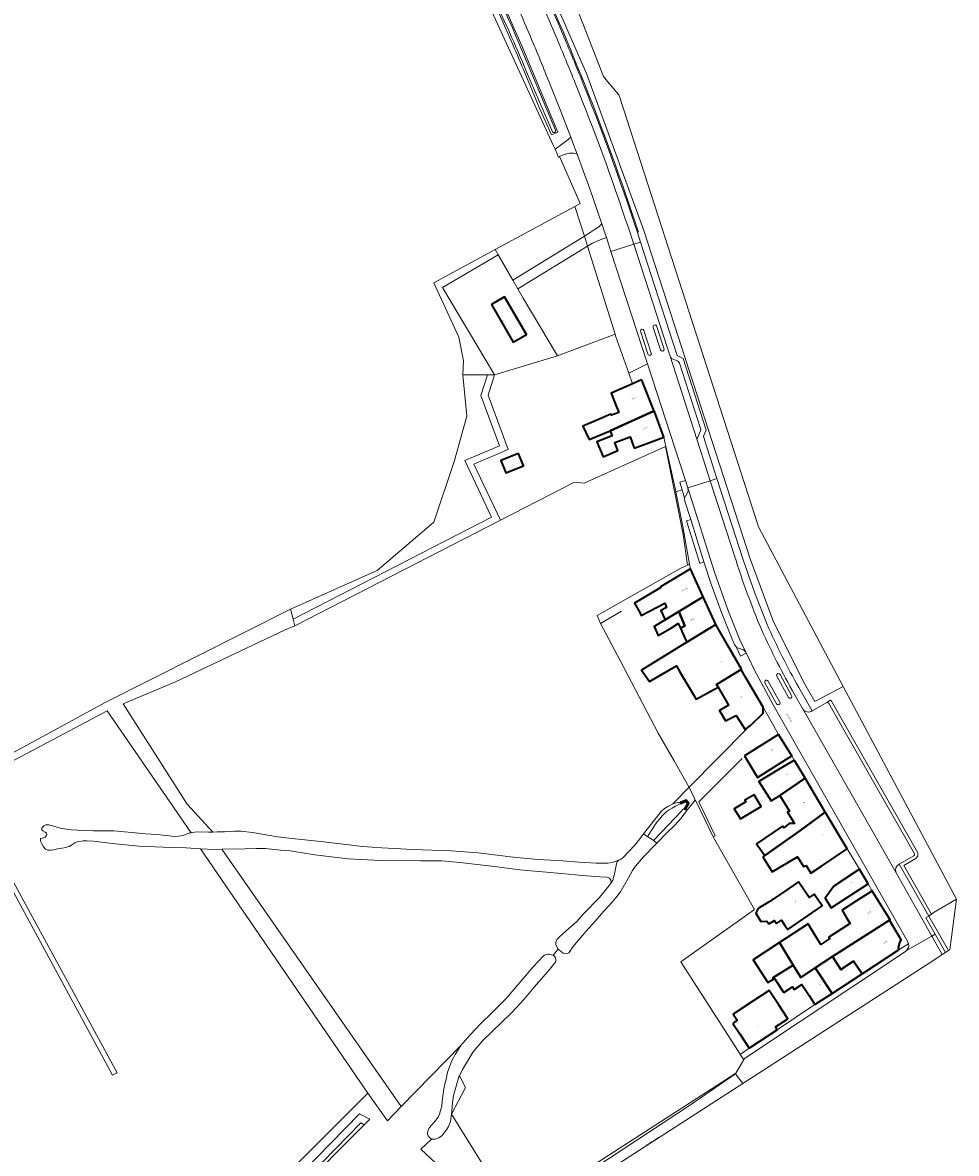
# Model space of a CAD drawing. Header units: metres. Extents: x 197700 to 204338, y 317132 to 325229.
# Tile 931 of 1056: x 204064 to 204338, y 320453 to 320785. Entities that reach past the tile are written whole.
import ezdxf
from ezdxf.enums import TextEntityAlignment as Align

# ---------------------------------------------------------------- set-up
doc = ezdxf.new("R2010")
doc.units = ezdxf.units.M
for name, color, linetype, lineweight in [('B-WE-GK-KADEMUUR-GV', 150, 'Continuous', 35), ('B-WE-GR-BEPLANTING_CULTUUR_BODEMBEDEKKER-GV', 90, 'Continuous', 18), ('B-WE-GR-BEPLANTING_CULTUUR_BOSPLANTSOEN-GV', 90, 'Continuous', 18), ('B-WE-GR-BEPLANTING_CULTUUR_HEESTERS-GV', 90, 'Continuous', 18), ('B-WE-GR-BOS_LOOF-GV', 40, 'Continuous', 13), ('B-WE-GR-BOUWLAND-GV', 80, 'Continuous', 13), ('B-WE-GR-GRAS-GV', 60, 'Continuous', 13), ('B-WE-GR-HOUTWAL-GV', 40, 'Continuous', 13), ('B-WE-IE-TERREINAFSCHEIDING_KUNSTMATIG_HEKWERK-G', 20, 'IE-TERREINAFSCHEIDING-KUNSTMATIG', 18), ('B-WE-OG-BEBOUWING-GV', 7, 'Continuous', 35), ('B-WE-OG-BEBOUWING-T18', 10, 'Continuous', 18), ('B-WE-OG-TERREIN_CULTUURSCHEIDING-GV', 7, 'Continuous', 18), ('B-WE-OG-TERREIN_ERF-GV', 7, 'Continuous', 18), ('B-WE-OG-TOPOGRAFIE-T18', 10, 'Continuous', 18), ('B-WE-OG-WATER-GV', 130, 'Continuous', 18), ('B-WE-OG-WATER_GREPPEL-GV', 160, 'Continuous', 18), ('B-WE-OG-WATER_SLOOT-GV', 120, 'Continuous', 18), ('B-WE-VH-VERHARDING_ASFALT-GV', 252, 'Continuous', 18), ('B-WE-VH-VERHARDING_BETONSTRAATSTEEN-GV', 252, 'Continuous', 18), ('B-WE-VH-VERHARDING_GESLOTEN-GV', 252, 'Continuous', 18), ('B-WE-VH-VERHARDING_HALFVERHARDING-GV', 252, 'Continuous', 18), ('B-WE-VH-VERHARDING_OPEN-GV', 252, 'Continuous', 18), ('B-WE-VH-VERHARDING_TEGEL-GV', 252, 'Continuous', 18)]:
    doc.layers.add(name, color=color, linetype=linetype, lineweight=lineweight)
doc.styles.add('NLCS-ISO-M200-T18', font='NLCS-ISO.ttf', dxfattribs={"height": 0.36})
doc.linetypes.add('IE-TERREINAFSCHEIDING-KUNSTMATIG', pattern='A,4,[82,NLCS.SHX,S=0.75,R=90,X=0,Y=0],4,-2', length=10)

msp = doc.modelspace()

# ---------------------------------------------------------------- linework, layer by layer
at = {"layer": 'B-WE-GK-KADEMUUR-GV'}
msp.add_lwpolyline([(204256.84, 320555.702), (204256.96, 320555.427), (204258.36, 320556.039), (204258.934, 320555.368), (204258.039, 320553.86), (204258.297, 320553.707), (204258.484, 320554.021), (204259.302, 320555.4), (204258.443, 320556.403)], close=True, dxfattribs=at)
at = {"layer": 'B-WE-GR-BEPLANTING_CULTUUR_BODEMBEDEKKER-GV'}
msp.add_lwpolyline([(204274.745, 320600.722), (204273.852, 320601.041), (204273.169, 320601.399), (204274.425, 320598.691), (204276.128, 320599.478), (204275.984, 320599.783)], dxfattribs=at)
msp.add_lwpolyline([(204275.984, 320599.783, 0.2010814), (204274.745, 320600.722)], format="xyb", dxfattribs=at)
at = {"layer": 'B-WE-GR-BEPLANTING_CULTUUR_BOSPLANTSOEN-GV'}
msp.add_lwpolyline([(204211.32, 320810.733), (204229.171, 320769.757), (204246.075, 320723.675), (204277.25, 320627.245), (204284.093, 320608.72), (204293.317, 320590.402), (204296.255, 320585.297), (204304.621, 320589.781), (204279.71, 320636.59), (204238.999, 320762.688), (204238.737, 320763.5), (204235.377, 320767.414), (204234.162, 320768.829), (204209.206, 320832.925)], dxfattribs=at)
for points in [[(204225.828, 320730.728), (204202.378, 320718.042), (204203.237, 320716.455), (204207.576, 320709.018), (204228.592, 320721.988)], [(204209.07, 320706.457), (204210.639, 320703.769), (204220.666, 320686.797), (204237.619, 320693.23), (204229.474, 320719.032)]]:
    msp.add_lwpolyline(points, close=True, dxfattribs=at)
at = {"layer": 'B-WE-GR-BEPLANTING_CULTUUR_HEESTERS-GV'}
for points in [[(204258.022, 320644.991), (204258.261, 320645.661), (204258.802, 320646.485), (204259.053, 320647.225), (204259.003, 320648.044), (204258.281, 320650.191), (204256.668, 320649.695), (204257.306, 320647.478)], [(204263.715, 320626.303), (204259.843, 320638.772), (204258.543, 320638.35), (204262.483, 320625.89)]]:
    msp.add_lwpolyline(points, close=True, dxfattribs=at)
at = {"layer": 'B-WE-GR-BOS_LOOF-GV'}
for points in [[(204199.978, 320435.821), (204180.516, 320453.849), (204183.536, 320456.627), (204183.805, 320456.695), (204184.167, 320456.847), (204183.621, 320456.959), (204183.202, 320457.232), (204182.727, 320457.772), (204182.554, 320458.295), (204182.523, 320458.61), (204182.666, 320459.213), (204182.932, 320459.97), (204183.453, 320460.748), (204184.56, 320461.891), (204185.623, 320463.265), (204186.048, 320464.141), (204186.357, 320465.273), (204186.692, 320466.513), (204186.849, 320467.974), (204187.018, 320469.435), (204187.344, 320471.595), (204187.608, 320473.006), (204187.995, 320474.463), (204188.442, 320476.519), (204189.129, 320478.599), (204189.604, 320479.587), (204190.128, 320480.698), (204190.688, 320481.645), (204192.34, 320484.293), (204174.77, 320466.378), (204170.736, 320462.194), (204164.966, 320470.31), (204122.335, 320427.68)], [(204124.906, 320425.746), (204162.501, 320464.297), (204165.548, 320462.71), (204163.924, 320461.076), (204124.453, 320421.348)], [(204124.453, 320421.348), (204163.924, 320461.076), (204162.935, 320461.591), (204125.13, 320422.825)]]:
    msp.add_lwpolyline(points, dxfattribs=at)
for points in [[(204191.908, 320475.455), (204191.744, 320475.124), (204190.183, 320469.598), (204189.905, 320467.567), (204189.625, 320465.01), (204189.546, 320464.136), (204193.705, 320471.95)], [(204199.012, 320429.113), (204199.396, 320429.47), (204202.906, 320431.048), (204208.113, 320434.397), (204189.546, 320464.136), (204189.492, 320463.537), (204189.236, 320461.968), (204188.669, 320460.574), (204188.108, 320459.568), (204187.043, 320458.191), (204186.854, 320457.947), (204185.802, 320457.226), (204184.78, 320456.831), (204184.26, 320456.828), (204184.167, 320456.847), (204183.805, 320456.695), (204183.536, 320456.627), (204180.516, 320453.849), (204199.978, 320435.821), (204196.699, 320433.27), (204197.351, 320432.285)]]:
    msp.add_lwpolyline(points, close=True, dxfattribs=at)
at = {"layer": 'B-WE-GR-BOUWLAND-GV'}
for points in [[(204202.378, 320718.042), (204225.828, 320730.728), (204227.393, 320731.575), (204221.321, 320745.373), (204220.949, 320745.204), (204220.044, 320747.5), (204219.531, 320748.535), (204194.718, 320802.553)], [(203771.193, 320452.559), (203782.155, 320460.698), (203803.657, 320476.046), (203819.12, 320488.772), (203852.406, 320516.685), (203866.949, 320527.981), (203891.492, 320496.348), (203942.197, 320510.519), (203981.005, 320523.561), (203998.829, 320533.461), (204022.514, 320549.474), (204087.84, 320584.999), (204142.271, 320612.474), (204167.776, 320623.837), (204184.409, 320637.97), (204190.458, 320656.099), (204194.045, 320669.092), (204192.892, 320681.293), (204193.068, 320685.338), (204191.751, 320692.282), (204184.36, 320708.295), (204202.378, 320718.042)], [(204122.335, 320427.68), (204164.966, 320470.31), (204115.846, 320542.116), (204111.631, 320542.349), (204107.275, 320542.49), (204097.742, 320542.89), (204089.905, 320543.668), (204084.388, 320544.37), (204082.426, 320544.436), (204081.422, 320544.427), (204080.409, 320544.271), (204079.654, 320544.115), (204078.898, 320543.839), (204078.659, 320543.682), (204078.069, 320543.213), (204077.258, 320542.781), (204075.821, 320542.404), (204073.887, 320542.027), (204072.782, 320541.779), (204072.036, 320541.641), (204071.05, 320541.706), (204070.35, 320541.992), (204069.734, 320542.646), (204069.135, 320543.715), (204068.859, 320544.35), (204068.815, 320545.067), (204069.81, 320545.343), (204070.261, 320545.508), (204070.62, 320545.959), (204070.722, 320546.3), (204070.621, 320546.669), (204070.216, 320546.973), (204069.543, 320547.351), (204069.221, 320547.646), (204069.212, 320548.06), (204069.332, 320548.318), (204069.82, 320548.861), (204070.41, 320549.082), (204071.303, 320549.127), (204072.381, 320548.86), (204074.628, 320548.186), (204076.461, 320547.863), (204077.86, 320547.678), (204079.831, 320547.594), (204084.353, 320547.362), (204090.377, 320547.359), (204096.695, 320546.803), (204099.734, 320546.47), (204103.004, 320546.238), (204106.651, 320545.85), (204108.134, 320545.72), (204109.432, 320545.775), (204110.759, 320545.986), (204112.573, 320546.722), (204113.099, 320546.816), (204088.448, 320582.6), (204039.127, 320556.418)], [(204053.523, 320545.77), (204091.411, 320476.343), (204090.036, 320475.602), (204058.399, 320534.05)]]:
    msp.add_lwpolyline(points, dxfattribs=at)
at = {"layer": 'B-WE-GR-GRAS-GV'}
for points in [[(204192.892, 320681.293), (204194.045, 320669.092), (204190.458, 320656.099), (204184.409, 320637.97), (204167.776, 320623.837), (204142.271, 320612.474), (204143.026, 320609.545), (204201.28, 320639.435), (204193.454, 320656.086), (204203.648, 320660.383), (204198.194, 320675.199), (204200.098, 320681.293)], [(204259.321, 320560.182), (204259.284, 320560.258), (204254.926, 320567.878), (204250.282, 320575.996), (204239.126, 320597.361), (204233.346, 320608.265), (204232.363, 320610.541), (204256.915, 320624.489), (204258.862, 320625.332), (204257.599, 320634.387), (204252.373, 320660.175), (204228.521, 320649.457), (204225.707, 320649.72), (204203.912, 320638.537), (204143.538, 320607.56), (204140.766, 320606.359), (204108.495, 320591.077), (204093.132, 320584.687), (204111.903, 320555.183), (204119.5, 320546.976), (204120.771, 320547.021), (204122.852, 320547.095), (204125.837, 320547.287), (204127.734, 320547.276), (204131.132, 320546.86), (204136.179, 320545.983), (204138.437, 320545.593), (204143.656, 320545.001), (204152.112, 320544.117), (204163.428, 320542.792), (204169.111, 320542.336), (204178.215, 320541.91), (204189.504, 320541.523), (204197.389, 320540.872), (204207.673, 320539.617), (204214.982, 320538.944), (204222.244, 320538.591), (204226.979, 320538.172), (204232.067, 320537.855), (204235.445, 320537.853), (204236.727, 320538.077), (204237.831, 320538.429), (204238.659, 320538.731), (204238.973, 320538.845), (204239.861, 320539.391), (204243.426, 320543.183), (204244.878, 320545.002), (204245.988, 320546.447), (204249.28, 320550.731), (204251.271, 320553.117), (204252.131, 320553.904), (204253.121, 320554.509), (204254.564, 320555.271)], [(204252.557, 320660.258), (204252.373, 320660.175), (204257.599, 320634.387), (204258.862, 320625.332), (204259.515, 320625.615), (204257.55, 320636.737), (204255.488, 320646.89), (204255.185, 320648.383)], [(204149.393, 320540.357), (204142.143, 320541.463), (204139.326, 320541.728), (204134.988, 320542.181), (204132.308, 320542.201), (204128.863, 320542.056), (204122.116, 320541.934), (204174.77, 320466.378), (204192.34, 320484.293), (204195.013, 320487.461), (204198.082, 320490.646), (204201.352, 320493.772), (204205.764, 320498.249), (204209.664, 320502.804), (204213.566, 320507.453), (204216.447, 320510.539), (204216.911, 320510.889), (204217.358, 320511.092), (204217.865, 320511.185), (204218.253, 320511.147), (204218.919, 320510.989), (204219.406, 320510.802), (204220.914, 320512.647), (204220.419, 320513.456), (204220.257, 320514.027), (204220.22, 320514.634), (204220.298, 320515.076), (204220.514, 320515.477), (204221.209, 320516.142), (204223.387, 320518.089), (204226.266, 320520.592), (204228.429, 320523.038), (204232.994, 320527.815), (204235.882, 320531.337), (204236.464, 320532.078), (204236.399, 320532.845), (204236.211, 320533.143), (204235.976, 320533.433), (204235.564, 320533.614), (204235.087, 320533.724), (204233.145, 320533.893), (204228.036, 320534.272), (204221.855, 320534.854), (204209.595, 320535.921), (204202.22, 320536.881), (204191.993, 320538.036), (204186.682, 320538.556), (204180.415, 320538.55), (204168.668, 320538.661), (204159.241, 320539.126)]]:
    msp.add_lwpolyline(points, close=True, dxfattribs=at)
msp.add_lwpolyline([(204232.702, 320450.211), (204264.462, 320470.638), (204264.776, 320470.839), (204265.553, 320471.34), (204273.105, 320476.196), (204275.657, 320480.527), (204275.302, 320480.293), (204274.381, 320481.686), (204274.36, 320481.794), (204256.88, 320508.941), (204278.555, 320524.223), (204266.489, 320545.394), (204266.406, 320545.566), (204261.185, 320556.336), (204261.178, 320556.35), (204258.627, 320553.269), (204257.009, 320551.096), (204255.179, 320549.019), (204252.809, 320546.779), (204249.876, 320543.722), (204249.313, 320543.135), (204245.959, 320539.675), (204243.622, 320537.023), (204242.707, 320535.747), (204241.521, 320533.581), (204239.159, 320529.452), (204237.753, 320527.609), (204236.785, 320526.412), (204234.347, 320523.816), (204231.725, 320520.834), (204229.103, 320517.906), (204225.647, 320513.896), (204225.049, 320512.988), (204224.531, 320512.188), (204224.045, 320511.519), (204223.661, 320511.308), (204223.326, 320511.243), (204222.907, 320511.32), (204222.388, 320511.445), (204220.914, 320512.647), (204219.406, 320510.802), (204219.814, 320510.577), (204220.11, 320510.114), (204220.221, 320509.762), (204220.229, 320509.319), (204220.193, 320509.016), (204220.12, 320508.815), (204219.945, 320508.569), (204218.399, 320506.775), (204213.891, 320501.455), (204210.925, 320497.976), (204207.259, 320494.051), (204204.303, 320491.169), (204198.715, 320485.719), (204195.891, 320482.43), (204192.813, 320477.28), (204191.908, 320475.455), (204193.705, 320471.95), (204189.546, 320464.136), (204208.113, 320434.397)], dxfattribs=at)
at = {"layer": 'B-WE-GR-HOUTWAL-GV'}
for points in [[(204203.912, 320638.537), (204196.15, 320655.052), (204206.184, 320659.282), (204200.306, 320675.252), (204202.193, 320681.293), (204200.098, 320681.293), (204198.194, 320675.199), (204203.648, 320660.383), (204193.454, 320656.086), (204201.28, 320639.435), (204143.026, 320609.545), (204143.538, 320607.56)], [(204142.271, 320612.474), (204087.84, 320584.999), (204022.514, 320549.474), (203998.829, 320533.461), (203999.722, 320531.247), (204012.565, 320540.16), (204023.255, 320547.992), (204039.127, 320556.418), (204088.448, 320582.6), (204113.099, 320546.816), (204113.651, 320546.915), (204114.618, 320547.043), (204118.229, 320546.931), (204119.5, 320546.976), (204111.903, 320555.183), (204093.132, 320584.687), (204108.495, 320591.077), (204140.766, 320606.359), (204143.538, 320607.56), (204143.026, 320609.545)], [(204058.399, 320534.05), (204090.036, 320475.602), (204091.411, 320476.343), (204053.523, 320545.77), (204052.571, 320544.817)], [(204170.736, 320462.194), (204174.77, 320466.378), (204122.116, 320541.934), (204119.874, 320541.894), (204115.846, 320542.116), (204164.966, 320470.31)]]:
    msp.add_lwpolyline(points, close=True, dxfattribs=at)
at = {"layer": 'B-WE-IE-TERREINAFSCHEIDING_KUNSTMATIG_HEKWERK-G'}
for points in [[(204227.639, 320769.144, 0.0138992), (204209.829, 320810.024)], [(204244.516, 320723.133, 0.0162282), (204227.639, 320769.144)]]:
    msp.add_lwpolyline(points, format="xyb", dxfattribs=at)
for points in [[(204202.193, 320681.293), (204186.89, 320706.86), (204203.237, 320716.455)], [(204207.576, 320709.018), (204203.237, 320716.455)], [(204209.07, 320706.457), (204207.576, 320709.018)], [(204220.666, 320686.797), (204210.639, 320703.769), (204209.07, 320706.457)], [(204202.193, 320681.293), (204220.666, 320686.797)], [(204233.346, 320608.265), (204239.537, 320611.863)], [(204254.926, 320567.878), (204250.282, 320575.996), (204239.126, 320597.361), (204233.346, 320608.265)], [(204259.321, 320560.182), (204276.304, 320577.278)], [(204274.911, 320568.581), (204262.172, 320555.883), (204267.019, 320545.925), (204266.406, 320545.566)], [(204254.926, 320567.878), (204259.284, 320560.258), (204259.321, 320560.182)], [(204260.938, 320556.845), (204259.321, 320560.182)], [(204261.178, 320556.35), (204260.938, 320556.845)], [(204261.185, 320556.336), (204261.178, 320556.35)], [(204266.406, 320545.566), (204261.185, 320556.336)], [(204274.36, 320481.794), (204256.88, 320508.941), (204278.555, 320524.223), (204266.489, 320545.394), (204266.406, 320545.566)]]:
    msp.add_lwpolyline(points, dxfattribs=at)
at = {"layer": 'B-WE-OG-BEBOUWING-GV'}
for points in [[(204201.275, 320701.888), (204207.72, 320690.829), (204211.557, 320693.098), (204205.132, 320704.169)], [(204242.736, 320678.649), (204240.759, 320677.762), (204236.498, 320675.849), (204237.66, 320672.808), (204238.674, 320670.154), (204236.585, 320669.372), (204236.392, 320669.685), (204232.024, 320667.806), (204228.161, 320666.145), (204230.022, 320662.232), (204236.18, 320664.823), (204248.931, 320670.548), (204249.043, 320670.591), (204245.493, 320679.719), (204245.39, 320679.68), (204245.336, 320679.817)], [(204243.263, 320659.712), (204247.275, 320661.214), (204251.958, 320662.967), (204249.143, 320670.488), (204248.975, 320670.425), (204248.931, 320670.548), (204236.18, 320664.823), (204236.707, 320663.35), (204232.279, 320661.606), (204234.093, 320657.189), (204238.449, 320659.07), (204237.569, 320661.381), (204242.031, 320663.007)], [(204209.199, 320658.187), (204204.069, 320656.068), (204205.568, 320652.439), (204210.698, 320654.558)], [(204259.753, 320624.269), (204250.972, 320618.991), (204251.022, 320618.812), (204243.338, 320614.163), (204244.845, 320611.442), (204245.306, 320610.61), (204252.175, 320614.197), (204252.709, 320612.95), (204251.064, 320612.101), (204252.332, 320609.308), (204256.353, 320611.725), (204263.508, 320616.026)], [(204256.794, 320606.885), (204258.337, 320603.498), (204258.667, 320602.773), (204267.207, 320607.906), (204263.508, 320616.026), (204256.353, 320611.725), (204258.13, 320607.55)], [(204254.142, 320607.012), (204256.178, 320608.236), (204256.794, 320606.885), (204258.13, 320607.55), (204256.353, 320611.725), (204252.332, 320609.308), (204249.102, 320607.366), (204250.312, 320604.71)], [(204256.745, 320593.896), (204261.428, 320586.027), (204267.894, 320589.527), (204267.423, 320590.356), (204274.594, 320594.715), (204274.716, 320594.8), (204270.711, 320601.79), (204267.207, 320607.906), (204258.667, 320602.773), (204245.327, 320594.496), (204247.744, 320591.181), (204255.625, 320595.777)], [(204267.894, 320589.527), (204270.917, 320584.209), (204268.267, 320582.728), (204270.015, 320579.659), (204273.221, 320581.255), (204275.769, 320577.143), (204277.36, 320578.257), (204277.514, 320578.372), (204281.058, 320581.898), (204281.101, 320583.676), (204275.881, 320592.465), (204274.594, 320594.715), (204267.423, 320590.356)], [(204275.628, 320569.363), (204279.391, 320563.03), (204285.311, 320566.737), (204289.549, 320569.391), (204285.641, 320575.633), (204281.403, 320572.979)], [(204293.482, 320562.774), (204293.326, 320563.039), (204290.302, 320568.048), (204290.156, 320567.96), (204290.099, 320568.054), (204285.819, 320565.469), (204279.836, 320561.855), (204283.423, 320556.171), (204285.999, 320557.718)], [(204299.346, 320552.796), (204293.482, 320562.774), (204285.999, 320557.718), (204288.789, 320553.12), (204288.296, 320552.845), (204290.283, 320549.531), (204289.411, 320549.478), (204288.767, 320549.489), (204287.201, 320548.198), (204286.737, 320548.729), (204279.174, 320543.576), (204281.61, 320540.126), (204291.825, 320547.338)], [(204277.339, 320552.641), (204280.498, 320554.55), (204278.43, 320557.971), (204275.71, 320556.328), (204275.994, 320555.858), (204275.555, 320555.593), (204272.62, 320553.818), (204274.404, 320550.866)], [(204281.053, 320539.733), (204283.727, 320535.276), (204291.18, 320539.745), (204292.906, 320536.877), (204293.687, 320537.156), (204295.138, 320534.939), (204298.25, 320537.027), (204305.778, 320542.078), (204299.486, 320552.557), (204299.346, 320552.796), (204291.825, 320547.338), (204281.61, 320540.126)], [(204311.945, 320531.809), (204309.347, 320536.099), (204301.822, 320531.071), (204299.323, 320527.633), (204301.117, 320524.797)], [(204287.36, 320529.567), (204282.86, 320526.506), (204279.899, 320524.717), (204279.653, 320524.568), (204278.935, 320523.218), (204279.254, 320522.706), (204280.453, 320520.784), (204282.132, 320520.878), (204282.728, 320520.045), (204284.392, 320521.057), (204285.002, 320520.121), (204286.487, 320521.089), (204287.49, 320519.593), (204288.303, 320518.38), (204294.339, 320522.487), (204298.473, 320525.3), (204296.111, 320528.771), (204294.633, 320527.766), (204291.494, 320532.379)], [(204285.854, 320514.523), (204289.947, 320507.937), (204292.189, 320504.329), (204296.415, 320507.14), (204301.436, 320510.427), (204318.252, 320521.12), (204318.355, 320521.183), (204313.056, 320529.822), (204312.656, 320529.576), (204312.713, 320529.483), (204308.516, 320526.765), (204304.27, 320524.025), (204305.603, 320521.828), (204306.605, 320520.176), (204300.385, 320516.148), (204300.647, 320515.722), (204298.034, 320514.03), (204296.58, 320516.371), (204294.279, 320520.077)], [(204321.017, 320512.49), (204320.881, 320513.057), (204321.315, 320514.864), (204321.661, 320515.37), (204318.252, 320521.12), (204301.436, 320510.427), (204303.9, 320506.663), (204307.665, 320509.127), (204310.13, 320505.363)], [(204285.854, 320514.523), (204278.201, 320509.513), (204282.515, 320502.78), (204284.14, 320503.84), (204283.904, 320504.208), (204289.947, 320507.937)], [(204301.345, 320499.612), (204310.13, 320505.363), (204307.665, 320509.127), (204303.9, 320506.663), (204301.436, 320510.427), (204296.415, 320507.14)], [(204296.415, 320507.14), (204292.189, 320504.329), (204289.947, 320507.937), (204283.904, 320504.208), (204284.14, 320503.84), (204284.424, 320504.025), (204287.058, 320500), (204287.163, 320499.841), (204289.739, 320501.528), (204290.232, 320500.775), (204292.458, 320502.232), (204294.576, 320498.996), (204296.325, 320496.325), (204301.345, 320499.612)], [(204272.235, 320490.806), (204274.278, 320487.708), (204277.03, 320483.534), (204285.259, 320488.959), (204284.709, 320489.794), (204288.34, 320492.188), (204285.588, 320496.363), (204282.853, 320500.512), (204278.394, 320497.576), (204272.267, 320493.542), (204273.487, 320491.721)]]:
    msp.add_lwpolyline(points, close=True, dxfattribs=at)
at = {"layer": 'B-WE-OG-TERREIN_CULTUURSCHEIDING-GV'}
for points in [[(204154.412, 320876.466), (204150.622, 320884.181), (204147.676, 320881.786), (204151.396, 320878.352), (204153.559, 320875.751), (204182.601, 320828.314), (204194.718, 320802.553), (204219.531, 320748.535), (204220.044, 320747.5), (204223.345, 320749.93), (204224.584, 320751.086), (204221.57, 320758.886), (204218.465, 320766.652)], [(204189.7, 320823.047), (204191.747, 320818.674), (204193.787, 320814.298), (204202.813, 320794.813), (204210.261, 320777.882), (204220.836, 320752.469), (204218.894, 320751.701), (204215.336, 320759.728), (204210.71, 320770.86)], [(204291.556, 320589.453), (204295.518, 320582.569), (204299.807, 320585.028), (204300.85, 320585.708), (204301.162, 320585.429), (204326.505, 320540.923), (204326.57, 320539.94), (204325.974, 320539.21), (204322.401, 320537.188), (204330.529, 320522.915), (204331.347, 320523.498), (204337.85, 320527.34), (204304.621, 320589.781), (204296.255, 320585.297), (204293.317, 320590.402), (204284.093, 320608.72), (204277.25, 320627.245), (204246.075, 320723.675), (204229.171, 320769.757), (204211.32, 320810.733)], [(204244.184, 320723.023), (204245.081, 320720.245), (204254.57, 320690.85), (204255.808, 320686.958), (204257.604, 320686.043), (204264.364, 320665.041), (204263.593, 320663.208), (204263.967, 320661.845), (204267.541, 320650.787), (204275.36, 320626.591), (204278.628, 320617.189), (204282.256, 320607.921)], [(204208.747, 320433.301), (204259.442, 320466.663), (204272.991, 320476.003), (204273.105, 320476.196), (204265.553, 320471.34), (204264.776, 320470.839), (204264.462, 320470.638), (204232.702, 320450.211), (204223.065, 320444.014), (204219.864, 320441.954), (204215.304, 320439.022), (204208.663, 320434.75), (204208.113, 320434.397), (204202.906, 320431.048), (204199.396, 320429.47)]]:
    msp.add_lwpolyline(points, dxfattribs=at)
for points in [[(204212.735, 320780.608, 0.0104932), (204200.251, 320808.288)], [(204209.513, 320809.874, -0.0095003), (204221.899, 320782.117)], [(204207.105, 320779.304, 0.0055948), (204203.135, 320788.224)], [(204221.899, 320782.117, -0.0043618), (204227.314, 320769.013)], [(204210.71, 320770.86, 0.003704), (204207.105, 320779.304)], [(204218.465, 320766.652, 0.0047015), (204212.735, 320780.608)], [(204227.314, 320769.013, -0.0162234), (204244.184, 320723.023)], [(204282.256, 320607.921, 0.0221904), (204291.556, 320589.453)]]:
    msp.add_lwpolyline(points, format="xyb", dxfattribs=at)
for points in [[(204226.465, 320746.075), (204225.415, 320746.389), (204224.187, 320746.385), (204223.398, 320746.165), (204222.689, 320745.994), (204221.321, 320745.373), (204227.393, 320731.575), (204225.828, 320730.728), (204228.592, 320721.988), (204230.278, 320723.028), (204231.446, 320723.798), (204232.838, 320724.715), (204233.724, 320725.562), (204230.172, 320735.846)], [(204236.399, 320717.437), (204235.062, 320721.549), (204233.234, 320720.929), (204230.953, 320719.944), (204229.474, 320719.032), (204237.619, 320693.23), (204237.775, 320692.734), (204241.643, 320681.712), (204247.119, 320684.458)], [(204321.036, 320537.565), (204329.71, 320522.332), (204330.529, 320522.915), (204322.401, 320537.188), (204325.974, 320539.21), (204326.57, 320539.94), (204326.505, 320540.923), (204301.162, 320585.429), (204300.85, 320585.708), (204299.807, 320585.028), (204300.131, 320585.009), (204300.374, 320584.792), (204325.522, 320540.628), (204325.546, 320540.267), (204325.318, 320539.988)], [(204335.493, 320512.174), (204335.484, 320512.19), (204332.47, 320517.484), (204329.71, 320522.332), (204328.841, 320521.837), (204331.601, 320516.989), (204334.655, 320511.625)]]:
    msp.add_lwpolyline(points, close=True, dxfattribs=at)
at = {"layer": 'B-WE-OG-TERREIN_ERF-GV'}
for points in [[(204247.275, 320661.214), (204243.263, 320659.712), (204242.031, 320663.007), (204237.569, 320661.381), (204238.449, 320659.07), (204234.093, 320657.189), (204232.279, 320661.606), (204236.707, 320663.35), (204236.18, 320664.823), (204230.022, 320662.232), (204228.161, 320666.145), (204232.024, 320667.806), (204236.392, 320669.685), (204236.585, 320669.372), (204238.674, 320670.154), (204237.66, 320672.808), (204236.498, 320675.849), (204240.759, 320677.762), (204242.736, 320678.649), (204241.643, 320681.712), (204237.775, 320692.734), (204237.619, 320693.23), (204220.666, 320686.797), (204210.639, 320703.769), (204209.07, 320706.457), (204229.474, 320719.032), (204228.592, 320721.988), (204207.576, 320709.018), (204203.237, 320716.455), (204202.378, 320718.042), (204184.36, 320708.295), (204191.751, 320692.282), (204193.068, 320685.338), (204192.892, 320681.293), (204200.098, 320681.293), (204202.193, 320681.293), (204200.306, 320675.252), (204206.184, 320659.282), (204196.15, 320655.052), (204203.912, 320638.537), (204225.707, 320649.72), (204228.521, 320649.457), (204252.373, 320660.175), (204252.557, 320660.258), (204251.958, 320662.967)], [(204201.275, 320701.888), (204205.132, 320704.169), (204211.557, 320693.098), (204207.72, 320690.829)], [(204209.199, 320658.187), (204210.698, 320654.558), (204205.568, 320652.439), (204204.069, 320656.068)], [(204284.14, 320503.84), (204282.515, 320502.78), (204278.201, 320509.513), (204285.854, 320514.523), (204294.279, 320520.077), (204296.58, 320516.371), (204298.034, 320514.03), (204300.647, 320515.722), (204300.385, 320516.148), (204306.605, 320520.176), (204305.603, 320521.828), (204304.27, 320524.025), (204308.516, 320526.765), (204312.713, 320529.483), (204312.656, 320529.576), (204313.056, 320529.822), (204311.945, 320531.809), (204301.117, 320524.797), (204299.323, 320527.633), (204301.822, 320531.071), (204309.347, 320536.099), (204305.778, 320542.078), (204298.25, 320537.027), (204295.138, 320534.939), (204293.687, 320537.156), (204292.906, 320536.877), (204291.18, 320539.745), (204283.727, 320535.276), (204281.053, 320539.733), (204281.61, 320540.126), (204279.174, 320543.576), (204286.737, 320548.729), (204287.201, 320548.198), (204288.767, 320549.489), (204289.411, 320549.478), (204290.283, 320549.531), (204288.296, 320552.845), (204288.789, 320553.12), (204285.999, 320557.718), (204283.423, 320556.171), (204279.836, 320561.855), (204285.819, 320565.469), (204290.099, 320568.054), (204290.156, 320567.96), (204290.302, 320568.048), (204289.549, 320569.391), (204285.311, 320566.737), (204279.391, 320563.03), (204275.628, 320569.363), (204281.403, 320572.979), (204285.641, 320575.633), (204281.101, 320583.676), (204281.058, 320581.898), (204277.514, 320578.372), (204277.36, 320578.257), (204275.769, 320577.143), (204273.221, 320581.255), (204270.015, 320579.659), (204268.267, 320582.728), (204270.917, 320584.209), (204267.894, 320589.527), (204261.428, 320586.027), (204256.745, 320593.896), (204255.625, 320595.777), (204247.744, 320591.181), (204245.327, 320594.496), (204258.667, 320602.773), (204258.337, 320603.498), (204256.794, 320606.885), (204256.178, 320608.236), (204254.142, 320607.012), (204250.312, 320604.71), (204249.102, 320607.366), (204252.332, 320609.308), (204251.064, 320612.101), (204252.709, 320612.95), (204252.175, 320614.197), (204245.306, 320610.61), (204244.845, 320611.442), (204243.338, 320614.163), (204251.022, 320618.812), (204250.972, 320618.991), (204259.753, 320624.269), (204259.515, 320625.615), (204258.862, 320625.332), (204256.915, 320624.489), (204232.363, 320610.541), (204233.346, 320608.265), (204239.126, 320597.361), (204250.282, 320575.996), (204254.926, 320567.878), (204259.284, 320560.258), (204259.321, 320560.182), (204260.938, 320556.845), (204261.178, 320556.35), (204261.185, 320556.336), (204266.406, 320545.566), (204266.489, 320545.394), (204278.555, 320524.223), (204256.88, 320508.941), (204274.36, 320481.794), (204274.381, 320481.686), (204277.03, 320483.534), (204274.278, 320487.708), (204272.235, 320490.806), (204273.487, 320491.721), (204272.267, 320493.542), (204278.394, 320497.576), (204282.853, 320500.512), (204285.588, 320496.363), (204288.34, 320492.188), (204284.709, 320489.794), (204285.259, 320488.959), (204296.325, 320496.325), (204294.576, 320498.996), (204292.458, 320502.232), (204290.232, 320500.775), (204289.739, 320501.528), (204287.163, 320499.841), (204287.058, 320500), (204284.424, 320504.025)], [(204256.84, 320555.702), (204258.443, 320556.403), (204259.302, 320555.4), (204258.484, 320554.021), (204258.627, 320553.269), (204261.178, 320556.35), (204260.938, 320556.845), (204259.321, 320560.182), (204254.564, 320555.271), (204256.047, 320555.644)], [(204277.339, 320552.641), (204274.404, 320550.866), (204272.62, 320553.818), (204275.555, 320555.593), (204275.994, 320555.858), (204275.71, 320556.328), (204278.43, 320557.971), (204280.498, 320554.55)], [(204282.86, 320526.506), (204287.36, 320529.567), (204291.494, 320532.379), (204294.633, 320527.766), (204296.111, 320528.771), (204298.473, 320525.3), (204294.339, 320522.487), (204288.303, 320518.38), (204287.49, 320519.593), (204286.487, 320521.089), (204285.002, 320520.121), (204284.392, 320521.057), (204282.728, 320520.045), (204282.132, 320520.878), (204280.453, 320520.784), (204279.254, 320522.706), (204278.935, 320523.218), (204279.653, 320524.568), (204279.899, 320524.717)], [(204335.484, 320512.19), (204335.493, 320512.174), (204335.692, 320512.277), (204335.95, 320512.41), (204337.85, 320527.34), (204331.347, 320523.498), (204330.529, 320522.915), (204329.71, 320522.332), (204332.47, 320517.484)]]:
    msp.add_lwpolyline(points, close=True, dxfattribs=at)
at = {"layer": 'B-WE-OG-WATER-GV'}
for points in [[(204208.102, 320781.648, 0.0066609), (204197.417, 320805.179)], [(204202.554, 320790.746, -0.0019742), (204206.565, 320781.887)], [(204206.565, 320781.887, -0.0040586), (204211.632, 320770.26)], [(204219.207, 320752.639, 0.9796608), (204220.113, 320753.089)]]:
    msp.add_lwpolyline(points, format="xyb", dxfattribs=at)
for points in [[(204220.113, 320753.089), (204212.864, 320770.319), (204208.102, 320781.648)], [(204211.632, 320770.26), (204219.207, 320752.639)]]:
    msp.add_lwpolyline(points, dxfattribs=at)
msp.add_lwpolyline([(204256.976, 320553.078), (204257.355, 320553.456), (204257.603, 320553.671), (204257.785, 320553.79), (204258.039, 320553.86), (204258.934, 320555.368), (204258.36, 320556.039), (204256.96, 320555.427), (204255.347, 320554.609), (204254.342, 320554.057), (204253.472, 320553.554), (204252.879, 320553.137), (204252.163, 320552.492), (204251.453, 320551.751), (204250.711, 320550.89), (204249.863, 320549.87), (204247.3, 320546.035), (204247.186, 320545.638), (204248.781, 320544.599), (204249.112, 320544.758), (204253.105, 320548.961)], close=True, dxfattribs=at)
at = {"layer": 'B-WE-OG-WATER_GREPPEL-GV'}
for points in [[(204236.464, 320532.078), (204236.509, 320532.135), (204236.902, 320532.837), (204237.161, 320533.509), (204237.515, 320535.183), (204238.007, 320537.678), (204238.242, 320538.258), (204238.659, 320538.731), (204237.831, 320538.429), (204236.727, 320538.077), (204235.445, 320537.853), (204232.067, 320537.855), (204226.979, 320538.172), (204222.244, 320538.591), (204214.982, 320538.944), (204207.673, 320539.617), (204197.389, 320540.872), (204189.504, 320541.523), (204178.215, 320541.91), (204169.111, 320542.336), (204163.428, 320542.792), (204152.112, 320544.117), (204143.656, 320545.001), (204138.437, 320545.593), (204136.179, 320545.983), (204131.132, 320546.86), (204127.734, 320547.276), (204125.837, 320547.287), (204122.852, 320547.095), (204120.771, 320547.021), (204119.5, 320546.976), (204118.229, 320546.931), (204114.618, 320547.043), (204113.651, 320546.915), (204113.099, 320546.816), (204112.573, 320546.722), (204110.759, 320545.986), (204109.432, 320545.775), (204108.134, 320545.72), (204106.651, 320545.85), (204103.004, 320546.238), (204099.734, 320546.47), (204096.695, 320546.803), (204090.377, 320547.359), (204084.353, 320547.362), (204079.831, 320547.594), (204077.86, 320547.678), (204076.461, 320547.863), (204074.628, 320548.186), (204072.381, 320548.86), (204071.303, 320549.127), (204070.41, 320549.082), (204069.82, 320548.861), (204069.332, 320548.318), (204069.212, 320548.06), (204069.221, 320547.646), (204069.543, 320547.351), (204070.216, 320546.973), (204070.621, 320546.669), (204070.722, 320546.3), (204070.62, 320545.959), (204070.261, 320545.508), (204069.81, 320545.343), (204068.815, 320545.067), (204068.859, 320544.35), (204069.135, 320543.715), (204069.734, 320542.646), (204070.35, 320541.992), (204071.05, 320541.706), (204072.036, 320541.641), (204072.782, 320541.779), (204073.887, 320542.027), (204075.821, 320542.404), (204077.258, 320542.781), (204078.069, 320543.213), (204078.659, 320543.682), (204078.898, 320543.839), (204079.654, 320544.115), (204080.409, 320544.271), (204081.422, 320544.427), (204082.426, 320544.436), (204084.388, 320544.37), (204089.905, 320543.668), (204097.742, 320542.89), (204107.275, 320542.49), (204111.631, 320542.349), (204115.846, 320542.116), (204119.874, 320541.894), (204122.116, 320541.934), (204128.863, 320542.056), (204132.308, 320542.201), (204134.988, 320542.181), (204139.326, 320541.728), (204142.143, 320541.463), (204149.393, 320540.357), (204159.241, 320539.126), (204168.668, 320538.661), (204180.415, 320538.55), (204186.682, 320538.556), (204191.993, 320538.036), (204202.22, 320536.881), (204209.595, 320535.921), (204221.855, 320534.854), (204228.036, 320534.272), (204233.145, 320533.893), (204235.087, 320533.724), (204235.564, 320533.614), (204235.976, 320533.433), (204236.211, 320533.143), (204236.399, 320532.845)], [(204220.914, 320512.647), (204222.388, 320511.445), (204222.907, 320511.32), (204223.326, 320511.243), (204223.661, 320511.308), (204224.045, 320511.519), (204224.531, 320512.188), (204225.049, 320512.988), (204225.647, 320513.896), (204229.103, 320517.906), (204231.725, 320520.834), (204234.347, 320523.816), (204236.785, 320526.412), (204237.753, 320527.609), (204239.159, 320529.452), (204241.521, 320533.581), (204242.707, 320535.747), (204243.622, 320537.023), (204245.959, 320539.675), (204249.313, 320543.135), (204249.876, 320543.722), (204248.781, 320544.599), (204247.186, 320545.638), (204245.988, 320546.447), (204244.878, 320545.002), (204243.426, 320543.183), (204239.861, 320539.391), (204238.973, 320538.845), (204238.659, 320538.731), (204238.242, 320538.258), (204238.007, 320537.678), (204237.515, 320535.183), (204237.161, 320533.509), (204236.902, 320532.837), (204236.509, 320532.135), (204236.464, 320532.078), (204235.882, 320531.337), (204232.994, 320527.815), (204228.429, 320523.038), (204226.266, 320520.592), (204223.387, 320518.089), (204221.209, 320516.142), (204220.514, 320515.477), (204220.298, 320515.076), (204220.22, 320514.634), (204220.257, 320514.027), (204220.419, 320513.456)], [(204189.546, 320464.136), (204189.625, 320465.01), (204189.905, 320467.567), (204190.183, 320469.598), (204191.744, 320475.124), (204191.908, 320475.455), (204192.813, 320477.28), (204195.891, 320482.43), (204198.715, 320485.719), (204204.303, 320491.169), (204207.259, 320494.051), (204210.925, 320497.976), (204213.891, 320501.455), (204218.399, 320506.775), (204219.945, 320508.569), (204220.12, 320508.815), (204220.193, 320509.016), (204220.229, 320509.319), (204220.221, 320509.762), (204220.11, 320510.114), (204219.814, 320510.577), (204219.406, 320510.802), (204218.919, 320510.989), (204218.253, 320511.147), (204217.865, 320511.185), (204217.358, 320511.092), (204216.911, 320510.889), (204216.447, 320510.539), (204213.566, 320507.453), (204209.664, 320502.804), (204205.764, 320498.249), (204201.352, 320493.772), (204198.082, 320490.646), (204195.013, 320487.461), (204192.34, 320484.293), (204190.688, 320481.645), (204190.128, 320480.698), (204189.604, 320479.587), (204189.129, 320478.599), (204188.442, 320476.519), (204187.995, 320474.463), (204187.608, 320473.006), (204187.344, 320471.595), (204187.018, 320469.435), (204186.849, 320467.974), (204186.692, 320466.513), (204186.357, 320465.273), (204186.048, 320464.141), (204185.623, 320463.265), (204184.56, 320461.891), (204183.453, 320460.748), (204182.932, 320459.97), (204182.666, 320459.213), (204182.523, 320458.61), (204182.554, 320458.295), (204182.727, 320457.772), (204183.202, 320457.232), (204183.621, 320456.959), (204184.167, 320456.847), (204184.26, 320456.828), (204184.78, 320456.831), (204185.802, 320457.226), (204186.854, 320457.947), (204187.043, 320458.191), (204188.108, 320459.568), (204188.669, 320460.574), (204189.236, 320461.968), (204189.492, 320463.537)]]:
    msp.add_lwpolyline(points, close=True, dxfattribs=at)
at = {"layer": 'B-WE-OG-WATER_SLOOT-GV'}
for points in [[(204210.71, 320770.86), (204215.336, 320759.728), (204218.894, 320751.701), (204220.836, 320752.469), (204210.261, 320777.882), (204202.813, 320794.813), (204193.787, 320814.298), (204191.747, 320818.674), (204189.7, 320823.047)], [(204208.102, 320781.648), (204212.864, 320770.319), (204220.113, 320753.089)], [(204219.207, 320752.639), (204211.632, 320770.26)]]:
    msp.add_lwpolyline(points, dxfattribs=at)
for points in [[(204197.417, 320805.179, -0.0066609), (204208.102, 320781.648)], [(204206.565, 320781.887, 0.0019742), (204202.554, 320790.746)], [(204203.135, 320788.224, -0.0055948), (204207.105, 320779.304)], [(204211.632, 320770.26, 0.0040586), (204206.565, 320781.887)], [(204207.105, 320779.304, -0.003704), (204210.71, 320770.86)], [(204220.113, 320753.089, -0.9796608), (204219.207, 320752.639)]]:
    msp.add_lwpolyline(points, format="xyb", dxfattribs=at)
for points in [[(204256.96, 320555.427), (204256.84, 320555.702), (204256.047, 320555.644), (204254.564, 320555.271), (204253.121, 320554.509), (204252.131, 320553.904), (204251.271, 320553.117), (204249.28, 320550.731), (204245.988, 320546.447), (204247.186, 320545.638), (204247.3, 320546.035), (204249.863, 320549.87), (204250.711, 320550.89), (204251.453, 320551.751), (204252.163, 320552.492), (204252.879, 320553.137), (204253.472, 320553.554), (204254.342, 320554.057), (204255.347, 320554.609)], [(204258.039, 320553.86), (204257.785, 320553.79), (204257.603, 320553.671), (204257.355, 320553.456), (204256.976, 320553.078), (204253.105, 320548.961), (204249.112, 320544.758), (204248.781, 320544.599), (204249.876, 320543.722), (204252.809, 320546.779), (204255.179, 320549.019), (204257.009, 320551.096), (204258.627, 320553.269), (204258.484, 320554.021), (204258.297, 320553.707)]]:
    msp.add_lwpolyline(points, close=True, dxfattribs=at)
at = {"layer": 'B-WE-VH-VERHARDING_ASFALT-GV'}
for points in [[(204200.251, 320808.288, -0.0104932), (204212.735, 320780.608)], [(204218.826, 320783.952, 0.0083993), (204207.49, 320809.234)], [(204212.735, 320780.608, -0.0047015), (204218.465, 320766.652)], [(204225.914, 320766.877, 0.0045632), (204220.296, 320780.497)], [(204241.407, 320724.721, 0.0153494), (204225.914, 320766.877)], [(204245.05, 320694.082, -0.8385587), (204246.072, 320694.299)], [(204248.805, 320695.181, -1.018577), (204249.781, 320695.595)], [(204251.996, 320688.828, -0.8488039), (204250.961, 320688.549)], [(204248.252, 320687.663, -0.8389951), (204247.346, 320687.094)], [(204280.688, 320606.273, -0.022908), (204272.703, 320628.073)], [(204290.221, 320587.559, -0.0206134), (204280.688, 320606.273)], [(204281.639, 320590.836, -1.0575643), (204282.595, 320591.322)], [(204285.131, 320592.77, -1.0468426), (204286.07, 320593.241)], [(204285.979, 320585.179, -1.0053836), (204285.036, 320584.647)], [(204289.443, 320587.072, -0.970384), (204288.503, 320586.549)], [(204323.171, 320512.189, -0.0471617), (204322.856, 320511.951)], [(204323.797, 320514.178, -0.2680356), (204323.171, 320512.189)], [(204323.583, 320514.739, -0.07189), (204323.797, 320514.178)]]:
    msp.add_lwpolyline(points, format="xyb", dxfattribs=at)
for points in [[(204220.296, 320780.497), (204220.004, 320781.189), (204219.416, 320782.572), (204218.826, 320783.952)], [(204218.465, 320766.652), (204221.57, 320758.886), (204224.584, 320751.086), (204225.529, 320748.582), (204226.465, 320746.075), (204230.172, 320735.846), (204233.724, 320725.562), (204234.395, 320723.556), (204235.062, 320721.549), (204236.399, 320717.437), (204243.072, 320719.595), (204241.407, 320724.721)], [(204250.961, 320688.549), (204248.805, 320695.181)], [(204249.781, 320695.595), (204251.996, 320688.828)], [(204247.346, 320687.094), (204245.05, 320694.082)], [(204246.072, 320694.299), (204248.252, 320687.663)], [(204272.703, 320628.073), (204265.579, 320650.153), (204259.008, 320648.028), (204266.848, 320623.348), (204268.53, 320618.278), (204270.964, 320611.715), (204274.239, 320603.48), (204275.984, 320599.783), (204276.128, 320599.478), (204276.776, 320598.208), (204278.486, 320594.762), (204284.021, 320584.383), (204323.583, 320514.739)], [(204288.503, 320586.549), (204285.131, 320592.77)], [(204286.07, 320593.241), (204289.443, 320587.072)], [(204285.036, 320584.647), (204281.639, 320590.836)], [(204282.595, 320591.322), (204285.979, 320585.179)], [(204323.171, 320512.189), (204330.643, 320516.443), (204320.134, 320535.012), (204292.723, 320583.152), (204292.665, 320583.254), (204290.221, 320587.559)], [(204315.72, 320499.35), (204329.255, 320508.087), (204332.058, 320509.924), (204333.717, 320511.011), (204333.713, 320511.018), (204330.643, 320516.443), (204323.171, 320512.189)], [(204322.856, 320511.951), (204275.657, 320480.527), (204273.105, 320476.196), (204272.991, 320476.003), (204275.102, 320473.158), (204275.116, 320473.139), (204315.72, 320499.35)]]:
    msp.add_lwpolyline(points, dxfattribs=at)
msp.add_lwpolyline([(204253.755, 320686.725), (204252.981, 320689.08), (204243.072, 320719.595), (204236.399, 320717.437), (204247.119, 320684.458), (204255.181, 320659.79), (204258.281, 320650.191), (204259.003, 320648.044), (204259.008, 320648.028), (204265.579, 320650.153), (204262.809, 320658.74), (204261.668, 320662.332)], close=True, dxfattribs=at)
at = {"layer": 'B-WE-VH-VERHARDING_BETONSTRAATSTEEN-GV'}
msp.add_lwpolyline([(204261.668, 320662.332), (204261.669, 320662.56), (204261.788, 320662.797), (204262.685, 320664.801), (204262.767, 320665.222), (204262.717, 320665.526), (204256.528, 320684.671), (204256.327, 320684.988), (204255.998, 320685.219), (204254.225, 320686.09), (204253.961, 320686.322), (204253.755, 320686.725)], close=True, dxfattribs=at)
for points in [[(204275.984, 320599.783), (204274.239, 320603.48), (204270.964, 320611.715), (204268.53, 320618.278), (204266.848, 320623.348), (204259.008, 320648.028), (204259.003, 320648.044), (204259.053, 320647.225), (204258.802, 320646.485), (204258.261, 320645.661), (204258.022, 320644.991)], [(204258.022, 320644.991), (204258.005, 320644.945), (204258.057, 320644.118), (204259.843, 320638.772), (204263.715, 320626.303), (204265.843, 320619.753), (204268.855, 320611.472), (204271.983, 320603.666), (204272.695, 320602.037), (204273.158, 320601.405), (204273.169, 320601.399), (204273.852, 320601.041), (204274.745, 320600.722)], [(204321.036, 320537.565), (204325.318, 320539.988), (204325.546, 320540.267), (204325.522, 320540.628), (204300.374, 320584.792), (204300.131, 320585.009), (204299.807, 320585.028), (204295.518, 320582.569)], [(204292.723, 320583.152), (204320.134, 320535.012)]]:
    msp.add_lwpolyline(points, dxfattribs=at)
for points in [[(204274.745, 320600.722, -0.2010814), (204275.984, 320599.783)], [(204295.518, 320582.569, -0.4333024), (204292.723, 320583.152)], [(204320.134, 320535.012, -0.3760064), (204321.036, 320537.565)]]:
    msp.add_lwpolyline(points, format="xyb", dxfattribs=at)
at = {"layer": 'B-WE-VH-VERHARDING_GESLOTEN-GV'}
msp.add_lwpolyline([(204209.777, 320430.96), (204275.116, 320473.139), (204275.102, 320473.158), (204272.991, 320476.003), (204259.442, 320466.663), (204208.747, 320433.301)], close=True, dxfattribs=at)
at = {"layer": 'B-WE-VH-VERHARDING_HALFVERHARDING-GV'}
msp.add_lwpolyline([(204109.133, 320437.612), (204107.811, 320435.854), (204116.879, 320429.032), (204125.13, 320422.825), (204162.935, 320461.591), (204163.924, 320461.076), (204165.548, 320462.71), (204162.501, 320464.297), (204124.906, 320425.746), (204122.335, 320427.68)], close=True, dxfattribs=at)
at = {"layer": 'B-WE-VH-VERHARDING_OPEN-GV'}
for points in [[(204221.321, 320745.373), (204222.689, 320745.994), (204223.398, 320746.165), (204224.187, 320746.385), (204225.415, 320746.389), (204226.465, 320746.075), (204225.529, 320748.582), (204224.584, 320751.086), (204223.345, 320749.93), (204220.044, 320747.5), (204220.949, 320745.204)], [(204228.592, 320721.988), (204229.474, 320719.032), (204230.953, 320719.944), (204233.234, 320720.929), (204235.062, 320721.549), (204234.395, 320723.556), (204233.724, 320725.562), (204232.838, 320724.715), (204231.446, 320723.798), (204230.278, 320723.028)], [(204252.981, 320689.08), (204253.755, 320686.725), (204253.961, 320686.322), (204254.225, 320686.09), (204255.998, 320685.219), (204256.327, 320684.988), (204256.528, 320684.671), (204262.717, 320665.526), (204262.767, 320665.222), (204262.685, 320664.801), (204261.788, 320662.797), (204261.669, 320662.56), (204261.668, 320662.332), (204262.809, 320658.74), (204265.579, 320650.153), (204267.541, 320650.787), (204263.967, 320661.845), (204263.593, 320663.208), (204264.364, 320665.041), (204257.604, 320686.043), (204255.808, 320686.958), (204254.57, 320690.85), (204245.081, 320720.245), (204243.072, 320719.595)], [(204330.643, 320516.443), (204333.713, 320511.018), (204333.717, 320511.011), (204334.655, 320511.625), (204331.601, 320516.989)]]:
    msp.add_lwpolyline(points, close=True, dxfattribs=at)
for points in [[(204246.072, 320694.299, 0.8385587), (204245.05, 320694.082)], [(204249.781, 320695.595, 1.018577), (204248.805, 320695.181)], [(204250.961, 320688.549, 0.8488039), (204251.996, 320688.828)], [(204247.346, 320687.094, 0.8389951), (204248.252, 320687.663)], [(204282.595, 320591.322, 1.0575643), (204281.639, 320590.836)], [(204286.07, 320593.241, 1.0468426), (204285.131, 320592.77)], [(204285.036, 320584.647, 1.0053836), (204285.979, 320585.179)], [(204288.503, 320586.549, 0.970384), (204289.443, 320587.072)]]:
    msp.add_lwpolyline(points, format="xyb", dxfattribs=at)
for points in [[(204248.805, 320695.181), (204250.961, 320688.549)], [(204251.996, 320688.828), (204249.781, 320695.595)], [(204245.05, 320694.082), (204247.346, 320687.094)], [(204248.252, 320687.663), (204246.072, 320694.299)], [(204285.131, 320592.77), (204288.503, 320586.549)], [(204289.443, 320587.072), (204286.07, 320593.241)], [(204281.639, 320590.836), (204285.036, 320584.647)], [(204285.979, 320585.179), (204282.595, 320591.322)]]:
    msp.add_lwpolyline(points, dxfattribs=at)
at = {"layer": 'B-WE-VH-VERHARDING_TEGEL-GV'}
for points in [[(204207.49, 320809.234, -0.0083993), (204218.826, 320783.952)], [(204221.899, 320782.117, 0.0095003), (204209.513, 320809.874)], [(204227.314, 320769.013, 0.0043618), (204221.899, 320782.117)], [(204220.296, 320780.497, -0.0045632), (204225.914, 320766.877)], [(204244.184, 320723.023, 0.0162234), (204227.314, 320769.013)], [(204225.914, 320766.877, -0.0153494), (204241.407, 320724.721)], [(204272.703, 320628.073, 0.022908), (204280.688, 320606.273)], [(204280.688, 320606.273, 0.0206134), (204290.221, 320587.559)], [(204291.556, 320589.453, -0.0221904), (204282.256, 320607.921)], [(204292.723, 320583.152, 0.4333024), (204295.518, 320582.569)], [(204321.036, 320537.565, 0.3760064), (204320.134, 320535.012)], [(204322.856, 320511.951, 0.0471617), (204323.171, 320512.189)], [(204323.171, 320512.189, 0.2680356), (204323.797, 320514.178)], [(204323.797, 320514.178, 0.07189), (204323.583, 320514.739)]]:
    msp.add_lwpolyline(points, format="xyb", dxfattribs=at)
for points in [[(204218.826, 320783.952), (204219.416, 320782.572), (204220.004, 320781.189), (204220.296, 320780.497)], [(204241.407, 320724.721), (204243.072, 320719.595), (204245.081, 320720.245), (204244.184, 320723.023)], [(204282.256, 320607.921), (204278.628, 320617.189), (204275.36, 320626.591), (204267.541, 320650.787), (204265.579, 320650.153), (204272.703, 320628.073)], [(204323.583, 320514.739), (204284.021, 320584.383), (204278.486, 320594.762), (204276.776, 320598.208), (204276.128, 320599.478), (204274.425, 320598.691), (204273.169, 320601.399), (204273.158, 320601.405), (204272.695, 320602.037), (204271.983, 320603.666), (204268.855, 320611.472), (204265.843, 320619.753), (204263.715, 320626.303), (204262.483, 320625.89), (204258.543, 320638.35), (204259.843, 320638.772), (204258.057, 320644.118), (204258.005, 320644.945), (204258.022, 320644.991), (204257.306, 320647.478), (204255.488, 320646.89), (204257.55, 320636.737), (204259.515, 320625.615), (204259.753, 320624.269), (204263.508, 320616.026), (204267.207, 320607.906), (204270.711, 320601.79), (204274.716, 320594.8), (204274.594, 320594.715), (204275.881, 320592.465), (204281.101, 320583.676), (204285.641, 320575.633), (204289.549, 320569.391), (204290.302, 320568.048)], [(204295.518, 320582.569), (204291.556, 320589.453)], [(204290.221, 320587.559), (204292.665, 320583.254), (204292.723, 320583.152)], [(204290.302, 320568.048), (204293.326, 320563.039), (204293.482, 320562.774), (204299.346, 320552.796), (204299.486, 320552.557), (204305.778, 320542.078), (204309.347, 320536.099), (204311.945, 320531.809), (204313.056, 320529.822), (204318.355, 320521.183), (204318.252, 320521.12), (204321.661, 320515.37), (204321.315, 320514.864), (204320.881, 320513.057), (204321.017, 320512.49), (204323.797, 320514.178)], [(204320.134, 320535.012), (204330.643, 320516.443), (204331.601, 320516.989), (204328.841, 320521.837), (204329.71, 320522.332), (204321.036, 320537.565)], [(204323.797, 320514.178), (204321.017, 320512.49), (204310.13, 320505.363), (204301.345, 320499.612), (204296.325, 320496.325), (204285.259, 320488.959), (204277.03, 320483.534), (204274.381, 320481.686), (204275.302, 320480.293), (204275.657, 320480.527), (204322.856, 320511.951)]]:
    msp.add_lwpolyline(points, dxfattribs=at)
msp.add_lwpolyline([(204251.958, 320662.967), (204252.557, 320660.258), (204255.185, 320648.383), (204255.488, 320646.89), (204257.306, 320647.478), (204256.668, 320649.695), (204258.281, 320650.191), (204255.181, 320659.79), (204247.119, 320684.458), (204241.643, 320681.712), (204242.736, 320678.649), (204245.336, 320679.817), (204245.39, 320679.68), (204245.493, 320679.719), (204249.043, 320670.591), (204248.931, 320670.548), (204248.975, 320670.425), (204249.143, 320670.488)], close=True, dxfattribs=at)

# ---------------------------------------------------------------- texts
at = {"layer": 'B-WE-OG-BEBOUWING-T18', "style": 'NLCS-ISO-M200-T18'}
for s, rotation, p in [('33', 30.1, (204204.667, 320697.001)), ('31-31A', 21.2, (204243.263, 320674.418)), ('29-29A', 20.5, (204246.664, 320665.699)), ('25-25A', 24.5, (204258.087, 320618.278)), ('23-25', 24.5, (204260.395, 320609.492)), ('21', 29.8, (204268.887, 320596.928)), ('19', 30.7, (204274.697, 320586.626)), ('17A', 32, (204283.802, 320571.033)), ('17', 31.1, (204288.107, 320563.944)), ('13', 30.4, (204293.056, 320555.604)), ('11', 30.9, (204298.625, 320546.22)), ('9A', 31.2, (204307.014, 320532.23)), ('9', 34.2, (204290.63, 320526.538)), ('5-7B', 31.5, (204312.296, 320523.411)), ('5-5A', 33.2, (204317.114, 320514.716)), ('3', 33.2, (204304.131, 320506.217)), ('1A', 33.2, (204297.925, 320502.154)), ('1', 33.4, (204279.47, 320489.933))]:
    msp.add_text(s, height=0.36, rotation=rotation, dxfattribs=at).set_placement(p, align=Align.MIDDLE)
at = {"layer": 'B-WE-OG-TOPOGRAFIE-T18', "style": 'NLCS-ISO-M200-T18'}
for s, rotation, p in [('Grensstraat', 299.7, (204288.751, 320580.569)), ('Kloosterlindenweg', 33.3, (204248.613, 320456.287))]:
    msp.add_text(s, height=0.36, rotation=rotation, dxfattribs=at).set_placement(p, align=Align.MIDDLE)

doc.saveas('drawing.dxf')
